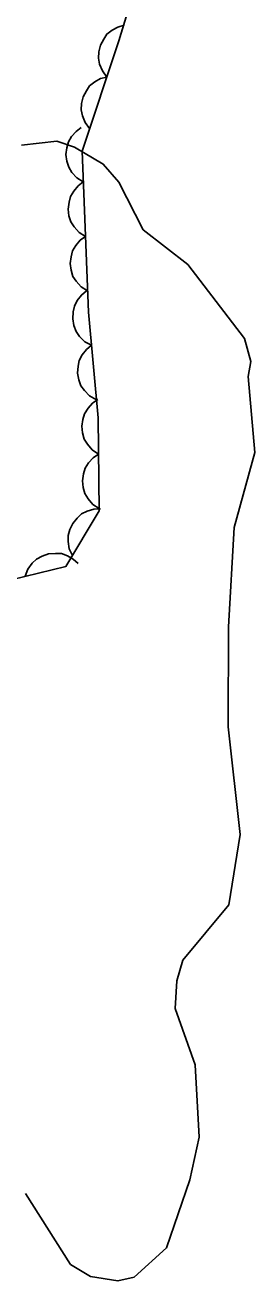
# Model space of a CAD drawing. Extents: x 282461 to 284471, y 5554090 to 5557646.
# Drawn here: x 283605.7 to 283618.3, y 5556431.3 to 5556500.2 of the extents above; entities that cross this region are included whole.
import ezdxf

# ---------------------------------------------------------------- set-up
doc = ezdxf.new("R2010")
doc.units = 0
doc.layers.add('Niveau 2', color=7, linetype='Continuous')
doc.layers.add('Niveau 44', color=7, linetype='Continuous')

msp = doc.modelspace()

# ---------------------------------------------------------------- linework, layer by layer
at = {"layer": 'Niveau 2'}
msp.add_lwpolyline([(283605.68, 5556436.11), (283608.15, 5556432.22), (283609.25, 5556431.56), (283610.75, 5556431.32), (283611.65, 5556431.53), (283613.43, 5556433.13), (283614.71, 5556436.86), (283615.21, 5556439.19), (283614.99, 5556443.16), (283613.9, 5556446.25), (283613.99, 5556447.77), (283614.32, 5556448.91), (283616.84, 5556451.94), (283617.46, 5556455.8), (283616.81, 5556461.69), (283616.83, 5556467.18), (283617.14, 5556472.62), (283618.28, 5556476.73), (283617.9, 5556480.9), (283618.05, 5556481.73), (283617.71, 5556482.98), (283614.59, 5556487.04), (283612.14, 5556488.95), (283610.8, 5556491.56), (283609.95, 5556492.55), (283608.36, 5556493.48), (283607.39, 5556493.8), (283605.46, 5556493.59)], dxfattribs=at)
at = {"layer": 'Niveau 44'}
for points in [[(283604.89, 5556469.76), (283607.9, 5556470.49), (283609.72, 5556473.53), (283609.66, 5556478.63), (283609.13, 5556484.43), (283608.79, 5556493.25), (283610.81, 5556499.3), (283611.93, 5556503.03)], [(283610.15, 5556497.32), (283609.9, 5556497.65), (283609.75, 5556498.03), (283609.68, 5556498.35), (283609.7, 5556498.7), (283609.79, 5556499.06), (283609.97, 5556499.4), (283610.15, 5556499.67), (283610.43, 5556499.88), (283610.75, 5556500.06), (283611.1, 5556500.16)], [(283609.2, 5556494.49), (283608.95, 5556494.82), (283608.81, 5556495.2), (283608.73, 5556495.52), (283608.76, 5556495.87), (283608.84, 5556496.23), (283609.02, 5556496.56), (283609.2, 5556496.83), (283609.48, 5556497.05), (283609.8, 5556497.23), (283610.15, 5556497.32)], [(283608.85, 5556491.57), (283608.5, 5556491.79), (283608.23, 5556492.09), (283608.05, 5556492.37), (283607.95, 5556492.7), (283607.9, 5556493.07), (283607.95, 5556493.44), (283608.03, 5556493.76), (283608.21, 5556494.06), (283608.45, 5556494.34), (283608.74, 5556494.55)], [(283608.97, 5556488.58), (283608.62, 5556488.8), (283608.35, 5556489.1), (283608.17, 5556489.38), (283608.06, 5556489.71), (283608.02, 5556490.08), (283608.07, 5556490.46), (283608.14, 5556490.77), (283608.33, 5556491.07), (283608.57, 5556491.35), (283608.85, 5556491.57)], [(283609.09, 5556485.59), (283608.73, 5556485.81), (283608.46, 5556486.12), (283608.28, 5556486.39), (283608.18, 5556486.73), (283608.13, 5556487.09), (283608.18, 5556487.47), (283608.26, 5556487.79), (283608.44, 5556488.09), (283608.68, 5556488.37), (283608.97, 5556488.58)], [(283609.3, 5556482.61), (283608.93, 5556482.81), (283608.65, 5556483.1), (283608.45, 5556483.37), (283608.33, 5556483.7), (283608.27, 5556484.06), (283608.3, 5556484.44), (283608.36, 5556484.76), (283608.52, 5556485.07), (283608.75, 5556485.36), (283609.02, 5556485.59)], [(283609.57, 5556479.63), (283609.2, 5556479.84), (283608.92, 5556480.13), (283608.72, 5556480.39), (283608.6, 5556480.72), (283608.54, 5556481.08), (283608.57, 5556481.46), (283608.63, 5556481.78), (283608.79, 5556482.09), (283609.02, 5556482.38), (283609.3, 5556482.61)], [(283609.68, 5556476.65), (283609.34, 5556476.88), (283609.08, 5556477.19), (283608.9, 5556477.47), (283608.81, 5556477.81), (283608.77, 5556478.17), (283608.83, 5556478.55), (283608.92, 5556478.86), (283609.11, 5556479.16), (283609.35, 5556479.43), (283609.65, 5556479.64)], [(283609.72, 5556473.66), (283609.37, 5556473.89), (283609.11, 5556474.2), (283608.94, 5556474.48), (283608.84, 5556474.82), (283608.81, 5556475.18), (283608.87, 5556475.56), (283608.95, 5556475.88), (283609.14, 5556476.17), (283609.39, 5556476.44), (283609.68, 5556476.65)], [(283608.25, 5556471.08), (283608.08, 5556471.45), (283608.02, 5556471.86), (283608.02, 5556472.18), (283608.11, 5556472.52), (283608.27, 5556472.85), (283608.52, 5556473.14), (283608.76, 5556473.37), (283609.07, 5556473.52), (283609.43, 5556473.62), (283609.79, 5556473.64)], [(283605.66, 5556469.95), (283605.81, 5556470.34), (283606.05, 5556470.66), (283606.28, 5556470.89), (283606.59, 5556471.06), (283606.94, 5556471.18), (283607.32, 5556471.2), (283607.65, 5556471.19), (283607.98, 5556471.07), (283608.3, 5556470.89), (283608.56, 5556470.65)]]:
    msp.add_lwpolyline(points, dxfattribs=at)

doc.saveas('drawing.dxf')
